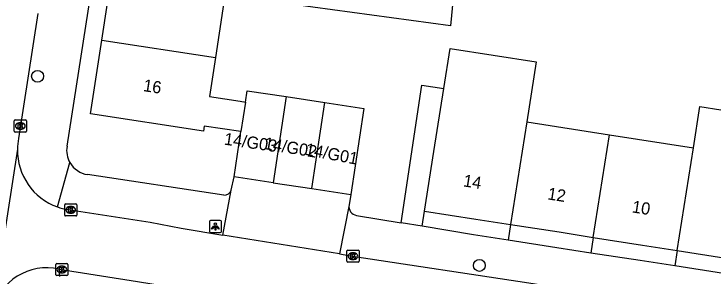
# Model space of a CAD drawing. Extents: x 161486 to 162249, y 379484 to 380829.
# Drawn here: x 162118.3 to 162176, y 380545.3 to 380567 of the extents above; entities that cross this region are included whole.
import ezdxf

# ---------------------------------------------------------------- set-up
doc = ezdxf.new("R2010")
doc.units = 0
for name, color, linetype in [('IMGEO_Boom', 7, 'Continuous'), ('IMGEO_Hek', 7, 'Continuous'), ('IMGEO_Kolk', 7, 'Continuous'), ('IMGEO_Lichtpunt', 7, 'Continuous'), ('IMGEO_Pand', 7, 'Continuous'), ('IMGEO_Pand_nummerreeks', 7, 'Continuous'), ('IMGEO_Rijbaan_lokaal_open', 7, 'Continuous'), ('IMGEO_Voetpad_open', 7, 'Continuous')]:
    doc.layers.add(name, color=color, linetype=linetype)

msp = doc.modelspace()

# ---------------------------------------------------------------- linework, layer by layer
at = {"layer": 'IMGEO_Boom'}
for centre in [(162120.232, 380561.837), (162156.744, 380546.216)]:
    msp.add_circle(centre, 0.489, dxfattribs=at)
at = {"layer": 'IMGEO_Hek'}
for points in [[(162159.313, 380549.611), (162159.11, 380548.31)], [(162159.11, 380548.31), (162156.244, 380548.758)], [(162166.154, 380548.538), (162165.952, 380547.243)], [(162165.952, 380547.243), (162163.131, 380547.684)], [(162173.094, 380547.445), (162172.895, 380546.175)], [(162172.895, 380546.175), (162170.029, 380546.623)]]:
    msp.add_lwpolyline(points, dxfattribs=at)
at = {"layer": 'IMGEO_Kolk'}
for p, q in [((162118.309, 380557.306), (162118.309, 380558.158)), ((162118.384, 380558.232), (162119.236, 380558.232)), ((162118.797, 380558.012), (162118.822, 380558.012)), ((162119.31, 380558.158), (162119.31, 380557.306)), ((162118.82, 380557.452), (162118.795, 380557.452)), ((162119.236, 380557.232), (162118.384, 380557.232)), ((162122.474, 380550.377), (162122.474, 380551.229)), ((162122.549, 380551.303), (162123.401, 380551.303)), ((162122.962, 380551.083), (162122.987, 380551.083)), ((162123.475, 380551.229), (162123.475, 380550.377)), ((162122.985, 380550.523), (162122.96, 380550.523)), ((162123.401, 380550.303), (162122.549, 380550.303)), ((162145.795, 380546.56), (162145.795, 380547.412)), ((162145.87, 380547.486), (162146.722, 380547.486)), ((162146.283, 380547.266), (162146.308, 380547.266)), ((162146.796, 380547.412), (162146.796, 380546.56)), ((162121.813, 380546.38), (162122.665, 380546.38)), ((162146.722, 380546.486), (162145.87, 380546.486)), ((162146.306, 380546.706), (162146.281, 380546.706)), ((162121.738, 380545.454), (162121.738, 380546.306)), ((162122.226, 380546.16), (162122.251, 380546.16)), ((162122.739, 380546.306), (162122.739, 380545.454)), ((162122.665, 380545.38), (162121.813, 380545.38)), ((162122.249, 380545.6), (162122.224, 380545.6))]:
    msp.add_line(p, q, dxfattribs=at)
for points in [[(162118.309, 380557.306), (162118.309, 380558.158)], [(162118.384, 380558.232), (162119.236, 380558.232)], [(162118.63, 380557.932), (162118.753, 380557.932), (162118.753, 380557.781), (162118.883, 380557.932), (162119.047, 380557.932), (162118.901, 380557.781), (162119.054, 380557.532), (162118.902, 380557.532), (162118.817, 380557.696), (162118.753, 380557.629), (162118.753, 380557.532), (162118.63, 380557.532), (162118.63, 380557.932)], [(162119.31, 380558.158), (162119.31, 380557.306)], [(162119.236, 380557.232), (162118.384, 380557.232)], [(162122.474, 380550.377), (162122.474, 380551.229)], [(162122.549, 380551.303), (162123.401, 380551.303)], [(162122.795, 380551.003), (162122.918, 380551.003), (162122.918, 380550.852), (162123.048, 380551.003), (162123.212, 380551.003), (162123.066, 380550.852), (162123.219, 380550.603), (162123.067, 380550.603), (162122.982, 380550.767), (162122.918, 380550.7), (162122.918, 380550.603), (162122.795, 380550.603), (162122.795, 380551.003)], [(162123.475, 380551.229), (162123.475, 380550.377)], [(162123.401, 380550.303), (162122.549, 380550.303)], [(162145.795, 380546.56), (162145.795, 380547.412)], [(162145.87, 380547.486), (162146.722, 380547.486)], [(162146.116, 380547.186), (162146.239, 380547.186), (162146.239, 380547.035), (162146.369, 380547.186), (162146.533, 380547.186), (162146.387, 380547.035), (162146.54, 380546.786), (162146.388, 380546.786), (162146.303, 380546.95), (162146.239, 380546.883), (162146.239, 380546.786), (162146.116, 380546.786), (162146.116, 380547.186)], [(162146.796, 380547.412), (162146.796, 380546.56)], [(162121.813, 380546.38), (162122.665, 380546.38)], [(162146.722, 380546.486), (162145.87, 380546.486)], [(162121.738, 380545.454), (162121.738, 380546.306)], [(162122.059, 380546.08), (162122.182, 380546.08), (162122.182, 380545.929), (162122.312, 380546.08), (162122.476, 380546.08), (162122.33, 380545.929), (162122.483, 380545.68), (162122.331, 380545.68), (162122.246, 380545.844), (162122.182, 380545.777), (162122.182, 380545.68), (162122.059, 380545.68), (162122.059, 380546.08)], [(162122.739, 380546.306), (162122.739, 380545.454)], [(162122.665, 380545.38), (162121.813, 380545.38)]]:
    msp.add_lwpolyline(points, dxfattribs=at)
for centre, start, end in [((162118.386, 380558.156), 91.55205, 178.44795), ((162118.386, 380558.156), 91.55205, 178.44795), ((162119.234, 380558.156), 1.55205, 88.44795), ((162119.234, 380558.156), 1.55205, 88.44795), ((162118.386, 380557.308), 181.55205, 268.44795), ((162118.386, 380557.308), 181.55205, 268.44795), ((162119.234, 380557.308), 271.55205, 358.44795), ((162119.234, 380557.308), 271.55205, 358.44795), ((162122.551, 380551.227), 91.55205, 178.44795), ((162122.551, 380551.227), 91.55205, 178.44795), ((162123.399, 380551.227), 1.55205, 88.44795), ((162123.399, 380551.227), 1.55205, 88.44795), ((162122.551, 380550.379), 181.55205, 268.44795), ((162122.551, 380550.379), 181.55205, 268.44795), ((162123.399, 380550.379), 271.55205, 358.44795), ((162123.399, 380550.379), 271.55205, 358.44795), ((162145.872, 380547.41), 91.55205, 178.44795), ((162145.872, 380547.41), 91.55205, 178.44795), ((162146.72, 380547.41), 1.55205, 88.44795), ((162146.72, 380547.41), 1.55205, 88.44795), ((162121.815, 380546.304), 91.55205, 178.44795), ((162121.815, 380546.304), 91.55205, 178.44795), ((162122.663, 380546.304), 1.55205, 88.44795), ((162122.663, 380546.304), 1.55205, 88.44795), ((162145.872, 380546.562), 181.55205, 268.44795), ((162145.872, 380546.562), 181.55205, 268.44795), ((162146.72, 380546.562), 271.55205, 358.44795), ((162146.72, 380546.562), 271.55205, 358.44795), ((162121.815, 380545.456), 181.55205, 268.44795), ((162121.815, 380545.456), 181.55205, 268.44795), ((162122.663, 380545.456), 271.55205, 358.44795), ((162122.663, 380545.456), 271.55205, 358.44795)]:
    msp.add_arc(centre, 0.0765, start, end, dxfattribs=at)
for centre, major_axis, ratio, start_param, end_param in [((162118.796, 380557.732), (-0.387, 0.002), 0.722429, 4.712389, 7.853982), ((162118.821, 380557.732), (-0.39, 0.002), 0.717154, 1.570796, 4.712389), ((162122.961, 380550.803), (-0.387, 0.002), 0.722429, 4.712389, 7.853982), ((162122.986, 380550.803), (-0.39, 0.002), 0.717154, 1.570796, 4.712389), ((162146.282, 380546.986), (-0.387, 0.002), 0.722429, 4.712389, 7.853982), ((162146.307, 380546.986), (-0.39, 0.002), 0.717154, 1.570796, 4.712389), ((162122.225, 380545.88), (-0.387, 0.002), 0.722429, 4.712389, 7.853982), ((162122.25, 380545.88), (-0.39, 0.002), 0.717154, 1.570796, 4.712389)]:
    msp.add_ellipse(centre, major_axis=major_axis, ratio=ratio, start_param=start_param, end_param=end_param, dxfattribs=at)
at = {"layer": 'IMGEO_Lichtpunt'}
for p, q in [((162134.432, 380549.836), (162134.432, 380549.029)), ((162134.432, 380549.836), (162134.432, 380549.029)), ((162135.334, 380549.931), (162134.526, 380549.931)), ((162135.334, 380549.931), (162134.526, 380549.931)), ((162135.428, 380549.029), (162135.428, 380549.836)), ((162135.428, 380549.029), (162135.428, 380549.836)), ((162134.526, 380548.935), (162135.334, 380548.935)), ((162134.526, 380548.935), (162135.334, 380548.935))]:
    msp.add_line(p, q, dxfattribs=at)
for points in [[(162134.806, 380549.5), (162134.845, 380549.472), (162134.657, 380549.21), (162134.619, 380549.237), (162134.806, 380549.5)], [(162134.908, 380549.452), (162134.955, 380549.452), (162134.955, 380549.13), (162134.908, 380549.13), (162134.908, 380549.452)], [(162135.018, 380549.472), (162135.056, 380549.499), (162135.243, 380549.237), (162135.204, 380549.209), (162135.018, 380549.472)]]:
    msp.add_lwpolyline(points, dxfattribs=at)
msp.add_circle((162134.931, 380549.634), 0.0994, dxfattribs=at)
for centre, start, end in [((162134.526, 380549.836), 90, 180), ((162134.526, 380549.836), 90, 180), ((162135.334, 380549.836), 0, 90), ((162135.334, 380549.836), 0, 90), ((162134.526, 380549.029), 180, 270), ((162134.526, 380549.029), 180, 270), ((162135.334, 380549.029), 270, 0), ((162135.334, 380549.029), 270, 360)]:
    msp.add_arc(centre, 0.0946, start, end, dxfattribs=at)
at = {"layer": 'IMGEO_Pand'}
for points in [[(162125.537, 380564.822), (162127.483, 380577.436)], [(162136.847, 380576.017), (162134.937, 380563.398)], [(162154.569, 380568.323), (162154.365, 380566.007), (162139.726, 380567.99), (162140.038, 380570.292), (162151.447, 380568.746)], [(162137.039, 380557.263), (162134.003, 380557.723), (162133.941, 380557.308), (162124.596, 380558.722), (162125.537, 380564.822)], [(162125.537, 380564.822), (162134.937, 380563.398)], [(162153.801, 380560.821), (162154.318, 380564.132), (162161.433, 380563.022), (162160.652, 380558.083)], [(162134.937, 380563.398), (162134.446, 380560.154), (162136.98, 380559.77), (162137.409, 380559.705)], [(162152.218, 380550.685), (162152.989, 380555.626), (162153.801, 380560.821)], [(162137.409, 380559.705), (162137.55, 380560.64), (162140.766, 380560.153)], [(162137.409, 380559.705), (162137.039, 380557.263)], [(162140.766, 380560.153), (162139.69, 380553.047)], [(162140.766, 380560.153), (162143.982, 380559.667)], [(162142.907, 380552.561), (162143.982, 380559.667)], [(162143.982, 380559.667), (162147.198, 380559.18), (162146.123, 380552.074)], [(162174.435, 380555.931), (162174.973, 380559.337), (162181.903, 380558.242), (162181.368, 380554.848)], [(162160.652, 380558.083), (162159.313, 380549.611)], [(162160.652, 380558.083), (162167.492, 380557.015)], [(162136.474, 380553.534), (162137.039, 380557.263)], [(162166.154, 380548.538), (162167.492, 380557.015)], [(162167.492, 380557.015), (162174.435, 380555.931)], [(162173.094, 380547.445), (162174.435, 380555.931)], [(162139.69, 380553.047), (162136.474, 380553.534)], [(162139.69, 380553.047), (162142.907, 380552.561)], [(162142.907, 380552.561), (162146.123, 380552.074)], [(162152.218, 380550.685), (162156.442, 380550.025), (162159.313, 380549.611)], [(162159.313, 380549.611), (162163.333, 380548.984), (162166.154, 380548.538)], [(162166.154, 380548.538), (162170.229, 380547.902), (162173.094, 380547.445)], [(162173.094, 380547.445), (162177.117, 380546.817), (162180.036, 380546.398)]]:
    msp.add_lwpolyline(points, dxfattribs=at)
at = {"layer": 'IMGEO_Rijbaan_lokaal_open'}
for points in [[(162120.252, 380567.006), (162118.66, 380556.689)], [(162118.569, 380555.81), (162116.491, 380542.479)], [(162122.726, 380550.824), (162129.544, 380549.777), (162132.09, 380549.283), (162135.545, 380548.724)], [(162145.184, 380547.164), (162135.545, 380548.724)], [(162145.184, 380547.164), (162146.271, 380546.988), (162160.822, 380544.781), (162174.544, 380542.611), (162193.131, 380539.752), (162196.689, 380539.195), (162199.85, 380538.744), (162200.424, 380538.748)], [(162122.024, 380545.907), (162128.494, 380544.895), (162133.232, 380544.118), (162145.205, 380542.166), (162158.379, 380540.168), (162173.349, 380537.889), (162187.501, 380535.616), (162195.974, 380534.373), (162198.742, 380533.995), (162199.503, 380533.84)]]:
    msp.add_lwpolyline(points, dxfattribs=at)
for centre, radius, start, end in [((162123.545, 380555.739), 4.977, 168.99564, 179.18318), ((162123.549, 380555.737), 4.981, 179.15867, 250.32166), ((162123.519, 380555.606), 4.848, 250.14202, 260.58892), ((162121.006, 380541.371), 4.649, 77.35407, 166.20695)]:
    msp.add_arc(centre, radius, start, end, dxfattribs=at)
at = {"layer": 'IMGEO_Voetpad_open'}
for points in [[(162122.667, 380556.055), (162127.071, 380584.211)], [(162150.266, 380549.742), (162151.977, 380561.106), (162153.801, 380560.821)], [(162121.872, 380551.047), (162122.907, 380554.705)], [(162135.618, 380552.024), (162124.362, 380553.719)], [(162136.242, 380552.44), (162136.474, 380553.534)], [(162135.545, 380548.724), (162136.242, 380552.44)], [(162146.123, 380552.074), (162145.971, 380551.214)], [(162145.971, 380551.214), (162145.184, 380547.164)], [(162152.015, 380549.454), (162152.218, 380550.685)], [(162146.585, 380550.348), (162150.266, 380549.742)], [(162152.015, 380549.454), (162150.266, 380549.742)], [(162200.83, 380541.885), (162197.869, 380542.347), (162193.722, 380543.013), (162190.797, 380543.47), (162186.769, 380544.065), (162183.917, 380544.51), (162179.834, 380545.105), (162176.921, 380545.559), (162172.895, 380546.175), (162170.029, 380546.623), (162165.952, 380547.243), (162163.131, 380547.684), (162159.11, 380548.31), (162156.244, 380548.758), (162152.015, 380549.454)], [(162122.065, 380545.293), (162122.024, 380545.907)]]:
    msp.add_lwpolyline(points, dxfattribs=at)
for centre, radius, start, end in [((162124.642, 380555.71), 2.005, 170.08842, 210.07278), ((162124.648, 380555.708), 2.009, 209.94128, 261.81062), ((162135.666, 380552.629), 0.607, 265.50308, 341.87705), ((162146.708, 380551.086), 0.748, 170.15083, 260.52298)]:
    msp.add_arc(centre, radius, start, end, dxfattribs=at)

# ---------------------------------------------------------------- texts
at = {"layer": 'IMGEO_Pand_nummerreeks'}
for s, rotation, p in [('16', 351.39417, (162128.918, 380560.616)), ('14/G03', 351.86973, (162135.603, 380556.198)), ('14/G02', 350.41706, (162138.904, 380555.835)), ('14/G01', 349.11447, (162142.298, 380555.357)), ('14', 351.2452, (162155.361, 380552.751)), ('12', 351.24259, (162162.331, 380551.676)), ('10', 351.24259, (162169.31, 380550.601))]:
    msp.add_text(s, height=1, rotation=rotation, dxfattribs=at).set_placement(p)

doc.saveas('drawing.dxf')
